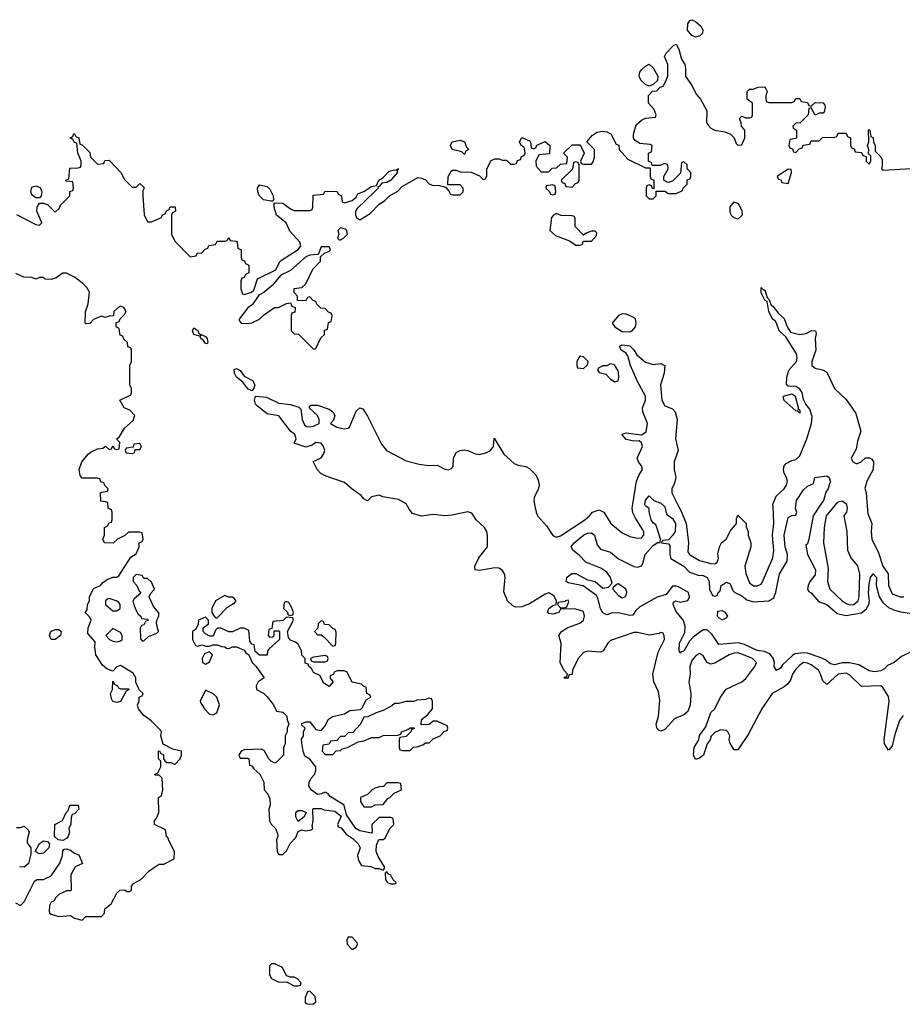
# Model space of a CAD drawing. Header units: inches. Extents: x 2601682 to 2755810, y 449311 to 584050.
# Tile 286 of 505: x 2672567 to 2677142, y 477418 to 482523. Entities that reach past the tile are written whole.
import ezdxf

# ---------------------------------------------------------------- set-up
doc = ezdxf.new("R2010")
doc.units = ezdxf.units.IN
doc.header["$MEASUREMENT"] = 0
doc.layers.add('C6477', color=7, linetype='Continuous')
doc.layers.add('C6478', color=7, linetype='Continuous')

msp = doc.modelspace()

# ---------------------------------------------------------------- linework, layer by layer
at = {"layer": 'C6477', "color": 2}
for points, elevation in [([(2672544.7, 477944.7), (2672570, 477931), (2672589, 477950), (2672643.1, 478056.9), (2672655.3, 478064.7), (2672690, 478064.7), (2672730, 478084.7), (2672775.3, 478150), (2672788.7, 478190), (2672790, 478214), (2672798, 478222), (2672810, 478224.7), (2672830, 478218), (2672850, 478202), (2672872.7, 478192.7), (2672891.6, 478148.4), (2672854, 478130), (2672832, 478090), (2672834, 478010), (2672830, 478006), (2672810, 478006), (2672770, 477988), (2672752, 477970), (2672744.7, 477955.3), (2672730, 477948), (2672721, 477930), (2672719.6, 477899.6), (2672722, 477890), (2672730, 477884.7), (2672770, 477874), (2672830, 477878), (2672850, 477864.7), (2672890, 477854), (2672910, 477874), (2672990, 477874), (2673006, 477890), (2673007.3, 477912.7), (2673040.4, 477939.6), (2673070, 477994), (2673086, 478010), (2673112, 478012), (2673123.6, 478003.6), (2673136.4, 478003.6), (2673146, 478010), (2673146, 478030), (2673156.4, 478043.6), (2673194.6, 478065.4), (2673238, 478110), (2673290, 478144.7), (2673314.6, 478145.4), (2673368, 478172), (2673368.7, 478210), (2673338, 478270), (2673338, 478278), (2673328, 478290), (2673322, 478322), (2673266, 478350), (2673266, 478370), (2673276.4, 478383.6), (2673287.3, 478412.7), (2673286, 478490), (2673302, 478498), (2673308, 478530), (2673306, 478590), (2673290, 478606), (2673270, 478606), (2673266, 478610), (2673282, 478618), (2673298, 478650), (2673298, 478678), (2673286, 478690), (2673286, 478730), (2673292, 478732), (2673298, 478718), (2673311.6, 478711.6), (2673312, 478690), (2673319.6, 478679.6), (2673330, 478672), (2673351.3, 478671.3), (2673370, 478662), (2673398, 478690), (2673406, 478710), (2673406, 478730), (2673361.2, 478741.2), (2673310, 478766), (2673298, 478810), (2673302, 478830), (2673298, 478838), (2673248.4, 478888.4), (2673210, 478915.3), (2673182, 478950), (2673178, 478970), (2673186, 478990), (2673186, 479010), (2673202, 479018), (2673206, 479030), (2673187.3, 479047.3), (2673180.4, 479060.4), (2673168, 479088), (2673168, 479110), (2673154.6, 479134.6), (2673090, 479175.3), (2673070, 479168), (2673050, 479146), (2673018, 479158), (2672996.4, 479176.4), (2672962, 479230), (2672955.3, 479270), (2672958, 479298), (2672920.4, 479340.4), (2672922, 479370), (2672938, 479410), (2672930, 479426), (2672906, 479450), (2672916.4, 479463.6), (2672918, 479490), (2672928, 479510), (2672928, 479530), (2672950, 479574), (2672986, 479590), (2672996.4, 479603.6), (2673020.2, 479619.8), (2673050, 479632), (2673070, 479632), (2673080.4, 479639.6), (2673143.1, 479736.9), (2673170, 479754), (2673186, 479790), (2673186, 479810), (2673202, 479818), (2673206, 479830), (2673202, 479862), (2673190, 479866), (2673130, 479866), (2673111.6, 479848.4), (2673074, 479830), (2673051.6, 479808.4), (2673006, 479810), (2672998, 479830), (2673006, 479850), (2673006, 479890), (2673022, 479898), (2673030, 479914), (2673042, 479918), (2673046, 479930), (2673046, 479970), (2673042, 479982), (2673026, 479990), (2673024.8, 480000)], 10), ([(2677145.5, 478914.5), (2677127.3, 478890), (2677102.5, 478817.5), (2677090, 478758), (2677070, 478735.3), (2677050, 478768), (2677047.6, 478790), (2677074.5, 478990), (2677070, 479014), (2677040.2, 479060.2), (2677030, 479068.7), (2676930, 479065.2), (2676870, 479123.7), (2676850, 479134.7), (2676810, 479129.5), (2676750, 479075.3), (2676730, 479095.3), (2676718.4, 479130), (2676706.6, 479150), (2676670, 479177.6), (2676650, 479187.3), (2676630, 479189.4), (2676610, 479177), (2676590, 479156), (2676573, 479130), (2676562, 479098), (2676544.2, 479075.8), (2676530, 479063.7), (2676467.7, 479030), (2676414, 478950), (2676343.5, 478816.5), (2676290, 478738), (2676270, 478738), (2676249, 478770), (2676244, 478790), (2676248, 478810), (2676238, 478830), (2676230, 478838), (2676199.6, 478840.4), (2676170, 478828), (2676151.1, 478808.9), (2676146, 478790), (2676130, 478768), (2676110.5, 478709.5), (2676090, 478694), (2676070, 478688), (2676059.3, 478710), (2676062.9, 478750), (2676086.6, 478790), (2676090, 478811.3), (2676123.2, 478856.8), (2676149.7, 478930.3), (2676169.6, 478950.4), (2676199.5, 479010), (2676228.2, 479051.8), (2676310, 479090.6), (2676330, 479107.7), (2676377, 479170), (2676386, 479190), (2676366, 479210), (2676310, 479234), (2676290, 479239.7), (2676270, 479238), (2676244.9, 479230), (2676170, 479187.3), (2676150, 479182), (2676129.6, 479189.6), (2676110, 479224), (2676094.8, 479234.8), (2676090, 479236), (2676070, 479223.7), (2676050, 479201.2), (2676040.5, 479170), (2676042, 479130), (2676035.5, 479090), (2676044.9, 479030), (2676044, 478990), (2676042, 478970), (2676030, 478935.3), (2676010, 478919), (2675961.4, 478898.6), (2675910, 478842.7), (2675890, 478834), (2675879, 478839), (2675869.4, 478849.4), (2675866, 478870), (2675877.2, 478910), (2675884.7, 478995.3), (2675877.5, 479037.5), (2675854, 479090), (2675849.3, 479130), (2675876.6, 479243.4), (2675908.7, 479310), (2675908, 479328), (2675902, 479342), (2675890, 479346), (2675879.8, 479340.2), (2675830, 479331.6), (2675770, 479346), (2675750, 479345.2), (2675630, 479304), (2675616, 479290), (2675591.3, 479250), (2675576.8, 479243.2), (2675510, 479249.2), (2675490, 479241.2), (2675461, 479210), (2675432, 479150), (2675431.3, 479128.7), (2675414, 479126), (2675410, 479108.7), (2675388.4, 479108.4), (2675390, 479114), (2675402, 479118), (2675406, 479130), (2675388.4, 479148.4), (2675369.1, 479189.1), (2675374, 479290), (2675362, 479330), (2675375.3, 479350), (2675407.6, 479372.4), (2675470, 479394), (2675489.2, 479410), (2675494.5, 479430), (2675490, 479454), (2675450, 479466), (2675391.6, 479468.4), (2675370, 479466), (2675362, 479450), (2675350, 479445.2), (2675330, 479441.2), (2675310, 479444), (2675302, 479450), (2675309.2, 479470), (2675330, 479486), (2675348.4, 479491.6), (2675349, 479510), (2675334.9, 479534.9), (2675310, 479551.6), (2675290, 479545.1), (2675210, 479495.1), (2675170, 479478), (2675137.2, 479477.2), (2675123.2, 479483.2), (2675095.3, 479510), (2675076.5, 479556.5), (2675083, 479630), (2675079.6, 479650), (2675068, 479668), (2675050, 479678.4), (2675030, 479681.6), (2674950, 479667), (2674928, 479670), (2674926, 479690), (2674947.2, 479732.8), (2674992, 479790), (2674991.1, 479850), (2674987.8, 479870), (2674976.2, 479890), (2674932.7, 479930), (2674910, 479965.2), (2674890, 479972), (2674806.7, 479953.3), (2674770, 479951.3), (2674710, 479957.6), (2674650, 479949.4), (2674602.9, 479962.9), (2674584.8, 479984.8), (2674576.9, 480000)], 6), ([(2675237.8, 480000), (2675243.1, 479970), (2675250.4, 479950), (2675298, 479898), (2675330, 479847.7), (2675350, 479839.1), (2675370, 479846), (2675496, 479930), (2675521.2, 479950), (2675535.3, 479970), (2675570, 479982), (2675594, 479970), (2675630.8, 479910), (2675690, 479862.8), (2675730, 479842.8), (2675770, 479834), (2675790, 479837.3), (2675802.7, 479850), (2675802, 479870), (2675758.6, 479938.6), (2675745.7, 479965.7), (2675742, 479990), (2675743.5, 480000)], 6), ([(2677313.8, 479306.2), (2677138.4, 479221.6), (2677098.8, 479190), (2677065.5, 479174.5), (2677050, 479158), (2677030, 479146.3), (2676998, 479142), (2676970, 479146.3), (2676917.2, 479177.2), (2676868.4, 479188.4), (2676830, 479188.4), (2676790, 479178.7), (2676770, 479182.9), (2676743.8, 479203.8), (2676716.3, 479216.3), (2676650, 479238), (2676630, 479240.5), (2676585.5, 479234.5), (2676573.4, 479226.6), (2676521.4, 479178.6), (2676510, 479161.2), (2676490, 479149.2), (2676477.2, 479170), (2676479.3, 479190), (2676472.3, 479212.3), (2676455.3, 479235.3), (2676427, 479247), (2676390, 479252), (2676324, 479284), (2676291.9, 479291.9), (2676190, 479284), (2676155.9, 479335.9), (2676130, 479359), (2676110, 479359), (2676058, 479322), (2676039.1, 479300.9), (2676010, 479249.3), (2675994.8, 479245.2), (2675990, 479238), (2675985.2, 479250), (2675987.3, 479290), (2676015.1, 479344.9), (2676017, 479377), (2676007.5, 479407.5), (2675970, 479455.3), (2675954, 479490), (2675956.4, 479503.6), (2675966, 479510), (2675990, 479502.8), (2676030, 479512), (2676039, 479530), (2676032.9, 479552.9), (2675982, 479582), (2675970, 479586.6), (2675950, 479585.2), (2675917.1, 479542.9), (2675870.5, 479529.5), (2675782, 479478), (2675760.5, 479459.5), (2675744.7, 479435.3), (2675730, 479434), (2675670, 479447.8), (2675633.4, 479446.6), (2675610, 479438), (2675590, 479448), (2675577.2, 479470), (2675564.1, 479524.1), (2675557, 479537), (2675487.3, 479587.3), (2675410, 479602.7), (2675399, 479610), (2675402, 479630), (2675416.5, 479643.5), (2675430, 479650.8), (2675450, 479650.8), (2675510, 479618.8), (2675550.4, 479610.4), (2675590, 479576), (2675619, 479581), (2675638, 479602), (2675629.2, 479630), (2675610, 479659), (2675579.5, 479679.5), (2675502, 479710), (2675466.6, 479746.6), (2675435.3, 479770), (2675425.2, 479790), (2675441.2, 479810), (2675489.3, 479850), (2675510, 479860.7), (2675530, 479862.8), (2675546, 479850), (2675560.5, 479800.5), (2675578, 479778), (2675630, 479762), (2675670, 479726.8), (2675750, 479687.3), (2675770, 479684), (2675789.3, 479690.7), (2675797, 479703), (2675809.2, 479750), (2675850, 479797.3), (2675872.7, 479812.7), (2675887.3, 479812.7), (2675888.7, 479830), (2675869.6, 479889.6), (2675863.7, 479903.7), (2675850, 479914), (2675839.3, 479930), (2675828.9, 479971.1), (2675828.9, 479988.9), (2675812.9, 480000)], 2), ([(2675907.8, 480000), (2675910, 479998), (2675919.6, 479959.6), (2675950, 479937.3), (2675965.5, 479910), (2675964, 479870), (2675950, 479848.7), (2675930, 479826), (2675898, 479822), (2675894, 479810), (2675930, 479804.7), (2675936.3, 479796.3), (2675937.3, 479750), (2675942.8, 479730), (2676010, 479690.4), (2676039.1, 479659.1), (2676083, 479643), (2676110, 479640.7), (2676130.7, 479630), (2676141, 479610), (2676142, 479570), (2676158, 479538), (2676170, 479534), (2676182, 479538), (2676187.3, 479552.7), (2676198, 479562), (2676202, 479590), (2676230, 479606), (2676250, 479598.8), (2676264, 479564), (2676273.4, 479553.4), (2676310, 479536.3), (2676335.2, 479515.2), (2676370, 479504), (2676449.6, 479510.4), (2676475.1, 479524.9), (2676485.8, 479554.2), (2676505.1, 479650), (2676545.1, 479714.9), (2676547.3, 479750), (2676535.1, 479790), (2676529.7, 479850), (2676550, 479942), (2676570, 479952), (2676590, 479954), (2676595.3, 479970), (2676588.7, 479988.7), (2676590.1, 480000)], 2), ([(2675982, 480000), (2675994.7, 479974.7), (2676021.1, 479910), (2676033, 479810), (2676030, 479764.7), (2676038.8, 479750), (2676090, 479719.1), (2676150, 479704), (2676170, 479701), (2676175.5, 479704.5), (2676182, 479710), (2676189, 479730), (2676186.3, 479753.7), (2676194, 479790), (2676204, 479810), (2676230, 479831.3), (2676250, 479871.3), (2676282, 479910), (2676283.1, 479936.9), (2676290, 479954), (2676332, 479910), (2676332.7, 479892.7), (2676342, 479870), (2676342, 479850), (2676357.3, 479810), (2676357.3, 479790), (2676326, 479690), (2676330, 479652), (2676350, 479602.8), (2676370, 479586.8), (2676390, 479586.8), (2676410, 479596), (2676415.6, 479604.4), (2676470, 479732), (2676475.1, 479770), (2676469.5, 479850), (2676476.3, 479910), (2676471.9, 480000)], 6), ([(2676712.8, 480000), (2676679.1, 479950), (2676658, 479830), (2676650, 479806), (2676642, 479798), (2676650.8, 479750), (2676692, 479670), (2676690, 479644), (2676662.8, 479610), (2676654, 479590), (2676650.8, 479570), (2676658, 479558), (2676670, 479550.8), (2676707.2, 479507.2), (2676750.7, 479490), (2676804.7, 479444.7), (2676850, 479433.7), (2676930, 479447.3), (2676954.2, 479465.8), (2676968.2, 479490), (2676971.8, 479510), (2676967.3, 479550), (2676970, 479594), (2676977, 479630), (2676990, 479650.6), (2677007.3, 479630), (2677005.5, 479590), (2677022.4, 479530), (2677041.1, 479501.1), (2677070, 479474.9), (2677101.1, 479461.1), (2677133.5, 479453.5), (2677190, 479444)], 2), ([(2676788.1, 480000), (2676747.2, 479950), (2676737.1, 479890), (2676732.7, 479810), (2676757.1, 479677.1), (2676754.8, 479610), (2676766, 479570), (2676830.7, 479510), (2676850, 479495.5), (2676870, 479488.9), (2676890, 479490.5), (2676913.6, 479510), (2676918, 479530), (2676922.4, 479650), (2676911, 479691), (2676875.2, 479735.2), (2676859.6, 479770), (2676855.6, 479870), (2676840.9, 479950), (2676854.5, 479970), (2676857, 479990), (2676855.8, 480000)], 6), ([(2676960.2, 480000), (2676963, 479963), (2676984.7, 479910), (2676981, 479870), (2676984, 479830), (2677018.9, 479758.9), (2677041.6, 479690), (2677067.7, 479650), (2677070.7, 479590), (2677090, 479545.5), (2677130, 479530.6), (2677150, 479530.8)], 6), ([(2672550, 478334), (2672570, 478334), (2672590, 478342), (2672610, 478322), (2672616, 478310), (2672604.7, 478270), (2672605.4, 478254.6), (2672624.7, 478230), (2672623.6, 478196.4), (2672611.6, 478148.4), (2672590, 478128.7), (2672566, 478130)], 10)]:
    msp.add_lwpolyline(points, dxfattribs=dict(at, elevation=elevation))
for points, elevation in [([(2673170, 479646), (2673154, 479630), (2673154, 479610), (2673174, 479590), (2673183.6, 479563.6), (2673194, 479550), (2673159.6, 479520.4), (2673152.7, 479507.3), (2673164.7, 479470), (2673181, 479441), (2673194, 479430), (2673198, 479418), (2673230, 479414), (2673234, 479410), (2673218, 479402), (2673210, 479386), (2673198, 479382), (2673192, 479368), (2673192.7, 479312.7), (2673202, 479302), (2673210, 479302), (2673234.6, 479325.4), (2673278, 479342), (2673286, 479350), (2673275.3, 479390), (2673278, 479410), (2673288, 479430), (2673287.3, 479447.3), (2673260.2, 479480.2), (2673238, 479530), (2673246, 479550), (2673266, 479570), (2673250, 479606), (2673230, 479626), (2673210, 479626), (2673202, 479642)], 10), ([(2675670, 479598), (2675663.6, 479596.4), (2675642, 479578), (2675642, 479570), (2675670, 479538), (2675690, 479526), (2675708.4, 479531.6), (2675714.6, 479554.6), (2675708, 479570)], 2), ([(2673030, 479522), (2673021, 479519), (2673012, 479510), (2673012, 479490), (2673050, 479458), (2673070, 479458), (2673088, 479470), (2673088, 479490), (2673080.4, 479500.4), (2673066, 479510)], 10), ([(2673630, 479538), (2673582, 479510), (2673562, 479470), (2673562, 479450), (2673574, 479430), (2673582, 479422), (2673590, 479422), (2673643.1, 479476.9), (2673680.4, 479499.6), (2673688, 479510), (2673680.4, 479520.4), (2673670, 479528), (2673648.4, 479528.4)], 10), ([(2673950, 479506), (2673938, 479502), (2673934, 479470), (2673952.7, 479452.7), (2673958, 479438), (2673970, 479434), (2673982, 479438), (2673986, 479450), (2673976.4, 479476.4), (2673962, 479502)], 10), ([(2675410, 479513.2), (2675394, 479510), (2675394, 479506), (2675358, 479502), (2675354, 479490), (2675370, 479474), (2675390, 479474), (2675402, 479478), (2675414, 479506)], 6), ([(2676210, 479458), (2676184.7, 479455.3), (2676182, 479430), (2676190, 479422), (2676210, 479412), (2676230, 479422), (2676238, 479430), (2676226, 479450)], 2), ([(2673950, 479426), (2673931.6, 479408.4), (2673878, 479402), (2673874, 479366), (2673858, 479362), (2673854, 479330), (2673862, 479322), (2673876.4, 479323.6), (2673886, 479330), (2673886, 479354), (2673910, 479354), (2673914, 479350), (2673914, 479310), (2673859.6, 479260.4), (2673852, 479250), (2673850, 479228), (2673808.9, 479228.9), (2673787.3, 479247.3), (2673782, 479282), (2673770, 479286), (2673760.4, 479300.4), (2673755.3, 479355.3), (2673730, 479368), (2673710, 479368), (2673670, 479348.7), (2673650, 479348.7), (2673610, 479368), (2673592.7, 479367.3), (2673582, 479358), (2673570, 479326), (2673552.7, 479327.3), (2673530, 479338), (2673518, 479350), (2673518, 479370), (2673546, 479390), (2673546, 479410), (2673530, 479426), (2673494, 479410), (2673492, 479388), (2673478, 479362), (2673462, 479350), (2673462, 479310), (2673478, 479278), (2673490, 479274), (2673510, 479282), (2673530, 479274), (2673550, 479274), (2673570, 479282), (2673590, 479282), (2673612.7, 479272.7), (2673630, 479272), (2673642, 479262), (2673656.4, 479263.6), (2673668.9, 479271.1), (2673691, 479271), (2673730, 479254), (2673739.6, 479239.6), (2673754, 479230), (2673772, 479190), (2673790.9, 479170.9), (2673834, 479110), (2673802, 479090), (2673792, 479070), (2673794, 479050), (2673830.8, 479030.8), (2673850, 479011.3), (2673882, 478970), (2673898, 478938), (2673930, 478932), (2673951.6, 478911.6), (2673952.7, 478892.7), (2673962, 478870), (2673954, 478850), (2673954, 478830), (2673942, 478810), (2673942, 478770), (2673934, 478750), (2673934, 478710), (2673894, 478670), (2673890, 478668), (2673870, 478678), (2673858, 478690), (2673834.6, 478734.6), (2673820.4, 478740.4), (2673730, 478738), (2673714, 478730), (2673702, 478710), (2673710, 478694), (2673750, 478694), (2673754, 478690), (2673758, 478658), (2673770, 478654), (2673779.6, 478639.6), (2673811.1, 478611.1), (2673832, 478570), (2673834, 478530), (2673851.6, 478511.6), (2673863.6, 478483.6), (2673864.7, 478450), (2673858, 478430), (2673861, 478370), (2673870, 478352), (2673892, 478330), (2673903.6, 478303.6), (2673904.7, 478290), (2673898, 478270), (2673902, 478210), (2673910, 478194), (2673930, 478194), (2673950, 478214), (2673969.1, 478250.9), (2673998, 478282), (2674010, 478314), (2674030, 478322), (2674050, 478318), (2674078, 478322), (2674086, 478330), (2674082, 478342), (2674088, 478370), (2674086, 478430), (2674090, 478434), (2674127.3, 478432.7), (2674145.4, 478425.4), (2674199.6, 478419.6), (2674232.7, 478392.7), (2674214, 478350), (2674218, 478338), (2674232.7, 478332.7), (2674259.6, 478299.6), (2674295.3, 478275.3), (2674322, 478250), (2674332, 478230), (2674318, 478190), (2674323.6, 478163.6), (2674338, 478138), (2674387.3, 478132.7), (2674410, 478122), (2674430, 478122), (2674450, 478114), (2674458, 478122), (2674458, 478130), (2674424, 478184), (2674415.3, 478210), (2674416.4, 478243.6), (2674428, 478272), (2674450, 478272), (2674460.4, 478279.6), (2674486, 478330), (2674506, 478350), (2674502, 478382), (2674490, 478386), (2674430, 478386), (2674392, 478350), (2674394, 478310), (2674390, 478306), (2674330, 478317.2), (2674309.1, 478329.1), (2674260.4, 478400.4), (2674248, 478450), (2674175.3, 478495.3), (2674166, 478510), (2674150, 478518), (2674131.6, 478508.4), (2674110, 478506), (2674078, 478530), (2674066, 478550), (2674067.3, 478567.3), (2674078, 478590), (2674095.3, 478610), (2674102, 478630), (2674102, 478650), (2674070, 478688.7), (2674044.7, 478704.7), (2674035.3, 478730), (2674028.4, 478771.6), (2674028, 478792), (2674038, 478810), (2674038, 478830), (2674046, 478850), (2674027.3, 478867.3), (2674030, 478874), (2674050, 478882), (2674070, 478882), (2674102, 478842), (2674130, 478838), (2674150, 478862), (2674165.2, 478894.8), (2674189, 478911), (2674250, 478924), (2674278, 478942), (2674334, 478946), (2674344, 478956), (2674363.1, 478996.9), (2674386, 479010), (2674382, 479022), (2674366, 479030), (2674362, 479062), (2674350, 479066), (2674338, 479078), (2674290, 479088), (2674262, 479142), (2674247.3, 479147.3), (2674212.7, 479147.3), (2674198, 479142), (2674192, 479128), (2674178, 479122), (2674174, 479110), (2674192, 479090), (2674170, 479066), (2674143.1, 479083.1), (2674122, 479122), (2674090, 479138), (2674079, 479159), (2674066, 479170), (2674062, 479182), (2674047.3, 479187.3), (2674046, 479210), (2674028.4, 479228.4), (2674028, 479250), (2674010, 479286), (2673996.4, 479296.4), (2673970, 479306), (2673960.4, 479320.4), (2673955.3, 479350), (2673986, 479410), (2673982, 479422)], 10), ([(2674130, 479406), (2674114, 479390), (2674112.7, 479367.3), (2674094, 479350), (2674110, 479334), (2674130, 479334), (2674143.6, 479323.6), (2674190, 479274), (2674202, 479278), (2674206, 479290), (2674207.3, 479347.3), (2674202, 479362), (2674190, 479366), (2674170, 479386), (2674147.3, 479387.3), (2674142, 479402)], 10), ([(2672750, 479308.7), (2672729, 479309), (2672722, 479330), (2672728, 479350), (2672750, 479362), (2672770, 479362), (2672782, 479350), (2672778, 479330)], 10), ([(2673050, 479366), (2673014, 479330), (2673032, 479310), (2673050, 479301), (2673070, 479298), (2673090, 479302), (2673098, 479310), (2673098, 479330), (2673090, 479346)], 10), ([(2673550, 479246), (2673525.4, 479234.6), (2673512, 479210), (2673514, 479190), (2673530, 479182), (2673550, 479194), (2673566, 479230)], 10), ([(2674150, 479226), (2674090, 479218), (2674074, 479210), (2674078, 479198), (2674090, 479194), (2674150, 479194), (2674162, 479198), (2674166, 479210), (2674162, 479222)], 10), ([(2673090, 479054), (2673130, 479054), (2673134, 479050), (2673118, 479042), (2673090, 478988.7), (2673070, 478982), (2673050, 478988.7), (2673042, 479002), (2673038, 479030), (2673048, 479050), (2673050, 479094), (2673058, 479078), (2673074, 479070), (2673078, 479058)], 10), ([(2673530, 479046), (2673502, 478990), (2673503.6, 478983.6), (2673524.7, 478950), (2673550, 478922), (2673570, 478918), (2673588, 478930), (2673602, 478970), (2673594.6, 478994.6), (2673588, 479010), (2673570, 479028)], 10), ([(2674690, 479006), (2674670, 478998), (2674625.4, 478994.6), (2674610, 478988), (2674570, 478988), (2674530, 478978), (2674510, 478978), (2674495.3, 478964.7), (2674450, 478942), (2674414, 478930), (2674371.6, 478908.4), (2674350, 478906), (2674334, 478870), (2674292.7, 478827.3), (2674270, 478826), (2674250, 478806), (2674230, 478806), (2674210, 478786), (2674178, 478782), (2674170, 478766), (2674138, 478762), (2674134, 478730), (2674150, 478714), (2674190, 478714), (2674207.3, 478732.7), (2674230, 478734), (2674238, 478742), (2674266, 478750), (2674320.4, 478779.6), (2674350, 478784.7), (2674390, 478802), (2674430, 478802), (2674451.6, 478811.6), (2674527.3, 478812.7), (2674542, 478818), (2674546, 478830), (2674578, 478842), (2674590, 478852), (2674612, 478852), (2674612, 478848), (2674598, 478842), (2674594, 478830), (2674570, 478806), (2674538, 478802), (2674534, 478790), (2674534, 478750), (2674538, 478738), (2674550, 478734), (2674590, 478734), (2674608.4, 478751.6), (2674627.3, 478752.7), (2674656.4, 478763.6), (2674670, 478774), (2674690, 478774), (2674710, 478794), (2674746, 478810), (2674767.3, 478832.7), (2674782, 478838), (2674786, 478850), (2674782, 478862), (2674730, 478886), (2674710, 478886), (2674690, 478868), (2674647.3, 478867.3), (2674650, 478894), (2674680.4, 478919.6), (2674706, 478950), (2674706, 478990), (2674702, 479002)], 10), ([(2674530, 478566), (2674470, 478566), (2674452.7, 478547.3), (2674430, 478546), (2674410, 478538), (2674394, 478530), (2674370, 478506), (2674334, 478490), (2674334, 478470), (2674350, 478442), (2674390, 478442), (2674410, 478452), (2674450, 478454), (2674475.3, 478484.7), (2674486, 478490), (2674507.3, 478512.7), (2674546, 478530), (2674542, 478562)], 10), ([(2672790, 478268), (2672766, 478270), (2672747.3, 478287.3), (2672748, 478350), (2672788.4, 478371.6), (2672808.4, 478411.6), (2672818, 478422), (2672826, 478450), (2672870, 478451.3), (2672874, 478430), (2672850, 478406), (2672838, 478402), (2672832.7, 478387.3), (2672831.6, 478351.6), (2672822, 478330), (2672824.7, 478310), (2672818, 478290), (2672810, 478278)], 10), ([(2674010, 478366), (2673998, 478390), (2673998, 478410), (2674003.1, 478416.9), (2674010, 478422), (2674030, 478422), (2674052, 478412), (2674042, 478390)], 10), ([(2672670, 478198), (2672646, 478210), (2672668.9, 478251.1), (2672690, 478264.7), (2672710, 478262), (2672722, 478250), (2672718, 478230), (2672690, 478202)], 10), ([(2674470, 478106), (2674462, 478098), (2674463.6, 478063.6), (2674474, 478050), (2674490, 478042), (2674510, 478042), (2674516.4, 478043.6), (2674518, 478050), (2674503.1, 478063.1), (2674490, 478088), (2674475.3, 478095.3)], 10), ([(2674290, 477766), (2674270, 477766), (2674262, 477750), (2674264.7, 477730), (2674290, 477702), (2674310, 477714), (2674318, 477730), (2674316.4, 477736.4)], 10), ([(2673890, 477628), (2673872.7, 477627.3), (2673862, 477618), (2673862, 477570), (2673871.6, 477551.6), (2673910, 477532), (2673950, 477534), (2673990, 477514), (2674010, 477514), (2674022, 477518), (2674026, 477530), (2674006, 477550), (2673990, 477558), (2673970, 477558), (2673950, 477566), (2673928.4, 477608.4)], 10), ([(2674070, 477486), (2674058, 477482), (2674046, 477454), (2674046.8, 477426.8), (2674050, 477422), (2674070, 477418), (2674090, 477421), (2674102, 477430), (2674098, 477458)], 10)]:
    msp.add_lwpolyline(points, close=True, dxfattribs=dict(at, elevation=elevation))
at = {"layer": 'C6478', "color": 2}
for points, elevation in [([(2676070, 482432.3), (2676050, 482440.7), (2676028.7, 482468.7), (2676030, 482502), (2676040.9, 482519.1), (2676050, 482522.8), (2676070, 482514), (2676097.3, 482490), (2676107.3, 482470), (2676106.8, 482453.2), (2676090, 482437.2)], 10), ([(2675830, 482178), (2675810, 482186), (2675786, 482210), (2675778, 482230), (2675782, 482250), (2675790, 482262), (2675810, 482282), (2675830, 482292), (2675850, 482274), (2675874, 482230), (2675872.7, 482207.3), (2675850, 482186)], 10), ([(2674870, 481826), (2674858, 481838), (2674808.7, 481850), (2674799, 481870), (2674809, 481890), (2674850, 481898.8), (2674872, 481890), (2674882, 481862), (2674894, 481850), (2674878, 481842), (2674874, 481826)], 10), ([(2675450, 481786), (2675438, 481782), (2675432.7, 481747.3), (2675374, 481690), (2675378, 481678), (2675392.7, 481672.7), (2675398, 481658), (2675430, 481654), (2675447.3, 481672.7), (2675462, 481678), (2675466, 481690), (2675466, 481770), (2675462, 481782)], 10), ([(2676550, 481748), (2676494, 481710), (2676498, 481698), (2676514, 481690), (2676518, 481678), (2676550, 481674), (2676568, 481730), (2676566, 481746)], 10), ([(2672670, 481599), (2672650, 481599.3), (2672630, 481615.3), (2672623.7, 481630), (2672630, 481654.8), (2672650, 481660.7), (2672673.2, 481653.2), (2672682, 481630), (2672678.8, 481610)], 10), ([(2673870, 481582), (2673830, 481589.2), (2673809.6, 481609.6), (2673800.9, 481630), (2673799.3, 481650), (2673810, 481666), (2673850, 481658.8), (2673863.8, 481643.8), (2673881, 481610), (2673882, 481590), (2673878, 481582)], 10), ([(2675330, 481666), (2675298, 481662), (2675294, 481650), (2675312.7, 481632.7), (2675318, 481618), (2675330, 481614), (2675342, 481618), (2675346, 481630), (2675342, 481662)], 10), ([(2676290, 481489.2), (2676270, 481495.3), (2676255.3, 481510), (2676250, 481526), (2676250, 481552), (2676270, 481578), (2676291.3, 481570), (2676310, 481534), (2676311, 481510)], 6), ([(2675350, 481518), (2675334, 481510), (2675323.6, 481496.4), (2675314, 481430), (2675343.6, 481403.6), (2675416, 481376), (2675450, 481354), (2675470, 481354), (2675482, 481358), (2675490, 481374), (2675530, 481374), (2675556.4, 481403.6), (2675558, 481418), (2675550, 481426), (2675530, 481426), (2675503.6, 481416.4), (2675490, 481406), (2675446, 481450), (2675446, 481490), (2675442, 481502), (2675430, 481506), (2675372.7, 481507.3)], 10), ([(2674230, 481444), (2674216, 481430), (2674221, 481410), (2674214, 481390), (2674222, 481382), (2674230, 481382), (2674246, 481390), (2674266, 481410), (2674262, 481430), (2674256, 481436)], 10), ([(2674170, 481346), (2674130, 481346), (2674114, 481306), (2674070, 481301.2), (2674050, 481294), (2673970, 481222.7), (2673921.1, 481198.9), (2673875.5, 481144.5), (2673831.5, 481108.4), (2673806, 481094), (2673773, 481047), (2673750, 481029.4), (2673704, 480970), (2673703.5, 480963.5), (2673714, 480950), (2673750, 480947.3), (2673770, 480950.8), (2673809.3, 480970.7), (2673830, 480991.3), (2673888, 481030), (2673908.7, 481031.3), (2673950, 481052), (2673970, 481054), (2673978, 481038), (2673994, 481030), (2673992.7, 481007.3), (2673978, 481002), (2673974, 480990), (2673974, 480910), (2673990, 480894), (2674012.7, 480892.7), (2674090, 480814), (2674102, 480818), (2674127.3, 480872.7), (2674146, 480890), (2674147.3, 480912.7), (2674162, 480918), (2674167.3, 480952.7), (2674182, 480958), (2674186, 480990), (2674182, 481002), (2674167.3, 481007.3), (2674150, 481026), (2674127.3, 481027.3), (2674107.3, 481047.3), (2674102, 481062), (2674087.3, 481067.3), (2674070, 481086), (2674058, 481082), (2674050, 481066), (2674007.3, 481067.3), (2674006, 481090), (2673988.7, 481108.7), (2673988.7, 481130), (2674030, 481134), (2674050, 481154), (2674086, 481230), (2674126, 481270), (2674126, 481294), (2674147.3, 481312.7), (2674170, 481322), (2674178, 481330)], 10), ([(2675690, 480998), (2675670, 480988.7), (2675638, 480950), (2675651.3, 480930), (2675690, 480906), (2675730, 480904.9), (2675742, 480910), (2675759, 480930), (2675762, 480950), (2675758, 480970), (2675750, 480978), (2675710, 480995.3)], 10), ([(2673538, 480842), (2673530, 480844), (2673519.5, 480859.5), (2673505.2, 480870), (2673502, 480878), (2673506, 480886), (2673498, 480882), (2673469.2, 480890), (2673462.7, 480910), (2673470, 480924.7), (2673490, 480911), (2673496, 480896), (2673530, 480881), (2673538.8, 480870), (2673542, 480850)], 6), ([(2675470, 480778), (2675454, 480750), (2675454, 480730), (2675458, 480718), (2675490, 480714), (2675510, 480734), (2675514, 480750), (2675490, 480775.3)], 10), ([(2675630, 480739), (2675610, 480728.7), (2675590, 480728), (2675564.7, 480715.3), (2675563.6, 480703.6), (2675570, 480694), (2675605.4, 480685.4), (2675623.5, 480663.5), (2675650, 480644.7), (2675668.7, 480651.3), (2675672.7, 480667.3), (2675670, 480698), (2675650, 480732.7)], 10), ([(2673770, 480599), (2673750, 480609), (2673722.9, 480642.9), (2673689.8, 480669.8), (2673679.5, 480690), (2673679, 480710), (2673690, 480714.9), (2673701, 480710), (2673710, 480704), (2673730, 480674.8), (2673772.8, 480652.8), (2673786, 480630), (2673781, 480610)], 6), ([(2676570, 480582), (2676523, 480570), (2676528, 480550), (2676590, 480495.5), (2676597.3, 480497.3), (2676610, 480482.8), (2676613.6, 480490), (2676610, 480499), (2676602.7, 480502.7), (2676604.5, 480510), (2676588, 480570)], 10), ([(2673190, 480326), (2673158, 480322), (2673154, 480306), (2673118, 480302), (2673114, 480290), (2673118, 480278), (2673150, 480274), (2673162, 480278), (2673166, 480294), (2673190, 480294), (2673198, 480310)], 10)]:
    msp.add_lwpolyline(points, close=True, dxfattribs=dict(at, elevation=elevation))
for points, elevation in [([(2672550, 481512), (2672650, 481460.7), (2672670, 481458), (2672682, 481470), (2672655.6, 481530), (2672657, 481550), (2672670, 481572), (2672690, 481571.3), (2672710, 481564), (2672750, 481524.7), (2672773.6, 481546.4), (2672778, 481562), (2672826, 481610), (2672827.3, 481632.7), (2672842, 481638), (2672846, 481650), (2672842, 481682), (2672810, 481686), (2672806, 481690), (2672822, 481698), (2672827.3, 481752.7), (2672870, 481754), (2672882, 481758), (2672886, 481770), (2672886, 481790), (2672867.3, 481832.7), (2672862, 481882), (2672850, 481886), (2672842, 481902), (2672828, 481910), (2672842, 481918), (2672848, 481932), (2672851.6, 481931.6), (2672858, 481918), (2672874, 481910), (2672878, 481878), (2672890, 481874), (2672930, 481834), (2672934, 481810), (2672970, 481774), (2673002, 481778), (2673007.3, 481792.7), (2673030, 481794), (2673091.1, 481731.1), (2673110, 481694), (2673150, 481654), (2673170, 481654), (2673190, 481674), (2673210, 481654), (2673212, 481650), (2673204.7, 481635.3), (2673204.7, 481610), (2673211.6, 481511.6), (2673230, 481474), (2673250, 481474), (2673302, 481498), (2673306, 481510), (2673322, 481518), (2673328, 481532), (2673342, 481538), (2673347.3, 481552.7), (2673372.7, 481552.7), (2673374, 481530), (2673358, 481522), (2673354, 481510), (2673354, 481410), (2673370, 481374), (2673450, 481294), (2673482, 481298), (2673487.3, 481312.7), (2673510, 481314), (2673527.3, 481332.7), (2673542, 481338), (2673547.3, 481352.7), (2673582, 481358), (2673590, 481374), (2673630, 481374), (2673642, 481378), (2673650, 481394), (2673658, 481378), (2673690, 481374), (2673694, 481370), (2673698, 481338), (2673714, 481330), (2673714, 481290), (2673718, 481278), (2673732.7, 481272.7), (2673738, 481258), (2673754, 481250), (2673754, 481210), (2673738, 481202), (2673730, 481186), (2673718, 481182), (2673712.7, 481167.3), (2673712.7, 481127.3), (2673722, 481102), (2673730, 481098), (2673768, 481110), (2673779.5, 481120.5), (2673800.2, 481179.8), (2673894.6, 481225.4), (2673913.6, 481266.4), (2673923.1, 481276.9), (2674010, 481331.3), (2674024, 481350), (2674019, 481370), (2673966.3, 481426.3), (2673948.7, 481470), (2673897.2, 481510), (2673885.2, 481550), (2673886, 481574), (2673930, 481572), (2673970, 481542), (2673990, 481534), (2674070, 481534), (2674082, 481538), (2674086, 481550), (2674087.3, 481612.7), (2674142, 481618), (2674150, 481634), (2674212.7, 481632.7), (2674218, 481618), (2674234, 481610), (2674238, 481578), (2674250, 481574), (2674290, 481584.7), (2674310, 481602), (2674320.2, 481619.8), (2674350, 481632), (2674390, 481658), (2674416.4, 481663.6), (2674428, 481690), (2674450, 481704.7), (2674482.5, 481737.5), (2674510, 481744.7), (2674518, 481742), (2674530, 481752), (2674522, 481738), (2674524.7, 481730), (2674490.8, 481690), (2674470, 481678), (2674444.7, 481675.3), (2674430, 481658), (2674423.6, 481656.4), (2674424.7, 481650), (2674406, 481630), (2674315.5, 481544.5), (2674307.3, 481530), (2674308.2, 481508.2), (2674314.8, 481494.8), (2674330, 481486), (2674382.7, 481517.3), (2674430, 481566), (2674457, 481583), (2674484, 481610), (2674526.3, 481633.7), (2674550, 481658.8), (2674630, 481704.7), (2674650, 481702), (2674670, 481692), (2674690, 481672), (2674705.4, 481665.4), (2674743.6, 481663.6), (2674774, 481654), (2674792.7, 481632.7), (2674798, 481618), (2674810, 481614), (2674850, 481614), (2674866, 481630), (2674866, 481650), (2674850, 481666), (2674786, 481666), (2674788, 481710), (2674803.1, 481736.9), (2674810, 481742), (2674830, 481742), (2674850, 481734), (2674907.3, 481732.7), (2674950, 481714), (2674970, 481694), (2674982, 481698), (2674987.3, 481712.7), (2674988, 481750), (2675010, 481792), (2675030, 481802), (2675050, 481802), (2675070, 481794), (2675090, 481794), (2675110, 481774), (2675130, 481774), (2675142, 481778), (2675147.3, 481792.7), (2675162, 481798), (2675167.3, 481812.7), (2675182, 481818), (2675186, 481830), (2675182, 481862), (2675166, 481870), (2675158, 481890), (2675170, 481911.3), (2675210, 481894), (2675214, 481890), (2675218, 481858), (2675230, 481854), (2675242, 481858), (2675247.3, 481872.7), (2675290, 481892), (2675314, 481870), (2675312.7, 481827.3), (2675258, 481822), (2675242, 481790), (2675243.6, 481763.6), (2675270, 481734), (2675310, 481734), (2675327.3, 481752.7), (2675350, 481754), (2675370, 481774), (2675402, 481778), (2675406, 481810), (2675386, 481830), (2675430, 481874), (2675470, 481874), (2675479.6, 481859.6), (2675492, 481830), (2675474, 481790), (2675478, 481778), (2675490, 481774), (2675530, 481774), (2675538, 481782), (2675546, 481810), (2675546, 481850), (2675506, 481890), (2675536.4, 481923.6), (2675560.4, 481939.6), (2675590, 481944.7), (2675610, 481942), (2675631.1, 481931.1), (2675658, 481878), (2675672.7, 481872.7), (2675674, 481850), (2675719.6, 481799.6), (2675810, 481754), (2675834, 481754), (2675834, 481710), (2675838, 481698), (2675854, 481690), (2675854, 481646), (2675847.3, 481647.3), (2675842, 481662), (2675830, 481666), (2675818, 481662), (2675814, 481650), (2675814, 481610), (2675830, 481594), (2675850, 481594), (2675866, 481610), (2675866, 481634), (2675910, 481634), (2675930, 481622), (2675970, 481622), (2676002, 481638), (2676006, 481650), (2676026, 481670), (2676027.3, 481692.7), (2676042, 481698), (2676046, 481710), (2676046, 481730), (2676026, 481750), (2676026, 481770), (2676010, 481786), (2675998, 481782), (2675992.7, 481727.3), (2675950, 481686), (2675930, 481678), (2675920.4, 481680.4), (2675906, 481690), (2675906, 481710), (2675928, 481750), (2675926, 481770), (2675910, 481778), (2675887.3, 481767.3), (2675846, 481766), (2675842, 481782), (2675826, 481790), (2675826, 481830), (2675842, 481838), (2675846, 481870), (2675835.3, 481875.3), (2675780.4, 481880.4), (2675756.4, 481896.4), (2675748, 481908), (2675748, 481930), (2675763.1, 481976.9), (2675790, 482002), (2675810, 482012), (2675862, 482018), (2675866, 482030), (2675856.4, 482056.4), (2675826, 482090), (2675826, 482130), (2675847.3, 482152.7), (2675870, 482154), (2675887.3, 482172.7), (2675902, 482178), (2675916.4, 482203.6), (2675926, 482230), (2675926, 482290), (2675908.4, 482331.6), (2675918, 482350), (2675958, 482390), (2675970, 482396), (2675982.8, 482370), (2675997.3, 482317.3), (2676014, 482290), (2676018.8, 482270), (2676018, 482230), (2676050, 482182), (2676074.4, 482134.4), (2676095.8, 482110), (2676127.7, 482050), (2676126.8, 481990), (2676135.5, 481975.5), (2676150, 481961), (2676170, 481950.8), (2676221.4, 481941.4), (2676252, 481930), (2676271, 481911), (2676281, 481881), (2676290, 481872), (2676310, 481874), (2676326, 481910), (2676326, 481950), (2676308, 481970), (2676307.3, 481987.3), (2676298, 482010), (2676310, 482022), (2676330, 482014), (2676350, 482014), (2676362, 482018), (2676366, 482030), (2676366, 482090), (2676338, 482110), (2676338, 482150), (2676350, 482162), (2676370, 482162), (2676392.7, 482172.7), (2676430, 482174), (2676442, 482150), (2676434, 482130), (2676434, 482110), (2676438, 482098), (2676450, 482094), (2676570, 482094), (2676582, 482098), (2676590, 482114), (2676610, 482114), (2676618, 482098), (2676650, 482094), (2676658, 482078), (2676670, 482074), (2676690, 482094), (2676731.6, 482091.6), (2676739.6, 482079.6), (2676742, 482070), (2676736, 482044), (2676730, 482038), (2676710, 482038), (2676690, 482028), (2676670, 482066), (2676658, 482062), (2676654, 482030), (2676612.7, 481987.3), (2676590, 481986), (2676574, 481970), (2676578, 481958), (2676594, 481950), (2676594, 481910), (2676590, 481906), (2676558, 481902), (2676554, 481870), (2676558, 481858), (2676572.7, 481852.7), (2676578, 481838), (2676590, 481834), (2676607.3, 481852.7), (2676622, 481858), (2676627.3, 481872.7), (2676662, 481878), (2676670, 481894), (2676710, 481894), (2676728.4, 481911.6), (2676790, 481914), (2676802, 481918), (2676810, 481934), (2676850, 481934), (2676858, 481918), (2676874, 481910), (2676874, 481870), (2676878, 481858), (2676892.7, 481852.7), (2676898, 481838), (2676930, 481834), (2676938, 481818), (2676954, 481814), (2676954, 481790), (2676970, 481774), (2676978, 481790), (2676978, 481818), (2676966, 481826), (2676968, 481850), (2676962, 481870), (2676968.7, 481890), (2676966, 481950), (2676970, 481954), (2676974, 481950), (2676978, 481918), (2676991.3, 481910), (2676992, 481890), (2677002, 481870), (2677002, 481842), (2677031.1, 481811.1), (2677036.9, 481796.9), (2677038, 481762), (2677034, 481750), (2677042, 481742), (2677188.4, 481751.6)], 10), ([(2673024.8, 480000), (2673022, 480022), (2672987.3, 480027.3), (2672986, 480070), (2672990, 480074), (2673022, 480078), (2673026, 480090), (2673007.3, 480107.3), (2673002, 480122), (2672987.3, 480127.3), (2672982, 480142), (2672970, 480146), (2672890, 480146), (2672880.4, 480160.4), (2672875.3, 480190), (2672889.2, 480230.8), (2672922, 480270), (2672938, 480282), (2672970, 480297.3), (2672998, 480302), (2673011.1, 480311.1), (2673030, 480294), (2673042, 480298), (2673050, 480314), (2673058, 480298), (2673070, 480294), (2673082, 480298), (2673086, 480330), (2673069, 480350), (2673082, 480358), (2673110, 480404.7), (2673154.8, 480445.2), (2673164, 480470), (2673138, 480498), (2673108, 480510), (2673086, 480550), (2673142, 480578), (2673146, 480590), (2673146, 480610), (2673138, 480630), (2673138, 480730), (2673146, 480750), (2673146, 480810), (2673142, 480822), (2673127.3, 480827.3), (2673126, 480850), (2673107.3, 480867.3), (2673102, 480882), (2673087.3, 480887.3), (2673082, 480922), (2673066, 480930), (2673067.3, 480952.7), (2673082, 480958), (2673087.3, 480972.7), (2673110, 480994), (2673118, 481010), (2673106, 481030), (2673090, 481038), (2673083.6, 481036.4), (2673054, 481010), (2673052.7, 480987.3), (2673030, 480986), (2673010, 480978), (2672990, 480986), (2672950, 480968), (2672930, 480948), (2672910, 480946), (2672906, 480950), (2672908.4, 481008.4), (2672922, 481050), (2672928, 481110), (2672914.6, 481134.6), (2672894.6, 481154.6), (2672850, 481188), (2672810, 481208), (2672790, 481208), (2672755.3, 481184.7), (2672730, 481175.3), (2672698, 481178), (2672690, 481186), (2672670, 481186), (2672650, 481178), (2672630, 481186), (2672588.4, 481188.4), (2672547.3, 481207.3)], 10), ([(2676471.9, 480000), (2676471.5, 480008.5), (2676487.3, 480052.7), (2676530, 480091), (2676540.9, 480110), (2676546, 480130), (2676541.2, 480150), (2676529.1, 480170.9), (2676525.2, 480190), (2676529, 480210), (2676539, 480221), (2676570, 480238), (2676590, 480242), (2676610, 480262), (2676647.6, 480350), (2676671.5, 480430), (2676674, 480466), (2676663.1, 480503.1), (2676641.1, 480530), (2676630, 480553.2), (2676622, 480590), (2676610, 480608), (2676590, 480621.5), (2676550, 480623.6), (2676540.9, 480630), (2676543.6, 480670), (2676553.6, 480706.4), (2676592.7, 480750), (2676597.2, 480770), (2676594, 480790), (2676538.6, 480878.6), (2676504, 480910), (2676489.2, 480950), (2676482, 480962), (2676469.6, 480970), (2676449.4, 481010), (2676442, 481062), (2676430, 481068), (2676410, 481106), (2676410, 481134), (2676422, 481122), (2676430, 481122), (2676442, 481082), (2676450, 481074), (2676462, 481042), (2676470, 481038), (2676499.8, 480999.8), (2676530, 480974), (2676544.7, 480930), (2676562, 480902), (2676610, 480890.6), (2676643.7, 480896.3), (2676671.3, 480911.3), (2676692, 480910), (2676696, 480896), (2676690.8, 480869.2), (2676693, 480810), (2676672.7, 480750), (2676673.4, 480730), (2676690, 480715.5), (2676728.3, 480708.3), (2676750, 480696), (2676790, 480611.3), (2676850, 480554), (2676900.3, 480480.3), (2676927.3, 480390), (2676910, 480338), (2676903.5, 480296.5), (2676876, 480250), (2676884.7, 480230), (2676902, 480222), (2676910, 480221), (2676928, 480230), (2676951.6, 480251.6), (2676971.6, 480251.6), (2676983.6, 480243.6), (2676992, 480230), (2676991.3, 480190), (2676958, 480130), (2676947.3, 480092.7), (2676954.8, 480070), (2676960.2, 480000)], 6), ([(2675743.5, 480000), (2675763.5, 480130), (2675777.3, 480162.7), (2675795.1, 480190), (2675789.5, 480210), (2675774, 480230), (2675767.6, 480250), (2675795.1, 480310), (2675789.3, 480329.3), (2675778.6, 480338.6), (2675750, 480338), (2675710, 480347), (2675689.2, 480370.8), (2675690, 480374), (2675710, 480381), (2675790, 480370.4), (2675813.9, 480386.1), (2675821.6, 480430), (2675797.6, 480490), (2675795.6, 480510), (2675811.3, 480550), (2675811.1, 480571.1), (2675767.8, 480650), (2675733.6, 480730), (2675719.7, 480779.7), (2675710, 480794), (2675684, 480810), (2675675.3, 480830), (2675690, 480836.3), (2675730, 480832.4), (2675750, 480810.8), (2675765.3, 480785.3), (2675810, 480746.4), (2675850, 480734.9), (2675890, 480740.7), (2675910.8, 480730), (2675908, 480690), (2675888.2, 480630), (2675895.3, 480550), (2675910, 480520.5), (2675950, 480504.9), (2675964.9, 480490), (2675974.4, 480450), (2675966.7, 480350), (2675979.3, 480290), (2675959.1, 480230), (2675958.7, 480190), (2675968.2, 480150), (2675960.7, 480119.3), (2675947, 480090), (2675947, 480070), (2675982, 480000)], 6), ([(2674576.9, 480000), (2674570, 480013.2), (2674530, 480034.5), (2674449.4, 480049.4), (2674430, 480057.2), (2674391.1, 480048.9), (2674370, 480028.7), (2674350, 480038), (2674336.5, 480056.5), (2674289.4, 480089.4), (2674250, 480124), (2674155.5, 480155.5), (2674128, 480170), (2674108, 480190), (2674088, 480232), (2674130, 480252), (2674142, 480270), (2674148, 480290), (2674142, 480310), (2674130, 480328), (2674102, 480330), (2674082.8, 480317.2), (2674050, 480306), (2673990, 480328), (2673999, 480350), (2673992.5, 480372.5), (2673970, 480388.7), (2673910, 480468.7), (2673850, 480479.6), (2673799.5, 480519.5), (2673789.5, 480530), (2673784.5, 480550), (2673789.1, 480570.9), (2673846, 480566), (2673910, 480535.5), (2673970, 480528), (2674013.7, 480513.7), (2674024, 480504), (2674030.3, 480450), (2674042.7, 480422.8), (2674053.8, 480413.8), (2674070, 480411.8), (2674090, 480415.3), (2674119, 480430), (2674119.5, 480450), (2674109.6, 480470), (2674068, 480510), (2674076.4, 480523.6), (2674110, 480524), (2674170, 480503), (2674190.4, 480490.4), (2674200.7, 480470), (2674193, 480447), (2674178, 480430), (2674210.8, 480410), (2674250, 480401.1), (2674270, 480404.4), (2674277, 480410), (2674310, 480493.4), (2674330, 480510.7), (2674346, 480506), (2674370, 480467.3), (2674441.5, 480321.5), (2674468.9, 480288.9), (2674570, 480236), (2674638, 480218), (2674687.9, 480212.1), (2674730, 480213.4), (2674770, 480192.7), (2674788.7, 480188.7), (2674804.4, 480195.6), (2674813.7, 480206.3), (2674815.4, 480250), (2674830, 480278.4), (2674850, 480288.7), (2674870, 480292.2), (2674890, 480288.5), (2674930, 480271.5), (2674950, 480269), (2674982.6, 480277.4), (2675007, 480290), (2675022.7, 480310), (2675026, 480354), (2675076.4, 480270), (2675110, 480238.4), (2675130, 480221.6), (2675150, 480212.7), (2675190, 480206.4), (2675210, 480196.4), (2675242.3, 480162.3), (2675255.1, 480135.1), (2675258.9, 480110), (2675253.7, 480086.3), (2675234.4, 480050), (2675232.4, 480030), (2675237.8, 480000)], 6), ([(2676590.1, 480000), (2676594, 480030), (2676630, 480084.7), (2676650, 480104.7), (2676682, 480118), (2676688, 480150), (2676750, 480158), (2676762, 480150), (2676770, 480126), (2676763.6, 480116.4), (2676758, 480090), (2676746, 480074), (2676733, 480030), (2676712.8, 480000)], 2), ([(2675812.9, 480000), (2675810, 480002), (2675806.6, 480010), (2675810, 480032), (2675830, 480054), (2675854, 480030), (2675890, 480016), (2675907.8, 480000)], 2), ([(2676855.8, 480000), (2676854.5, 480010), (2676830, 480027), (2676810, 480020.7), (2676796.3, 480010), (2676788.1, 480000)], 6)]:
    msp.add_lwpolyline(points, dxfattribs=dict(at, elevation=elevation))

doc.saveas('drawing.dxf')
